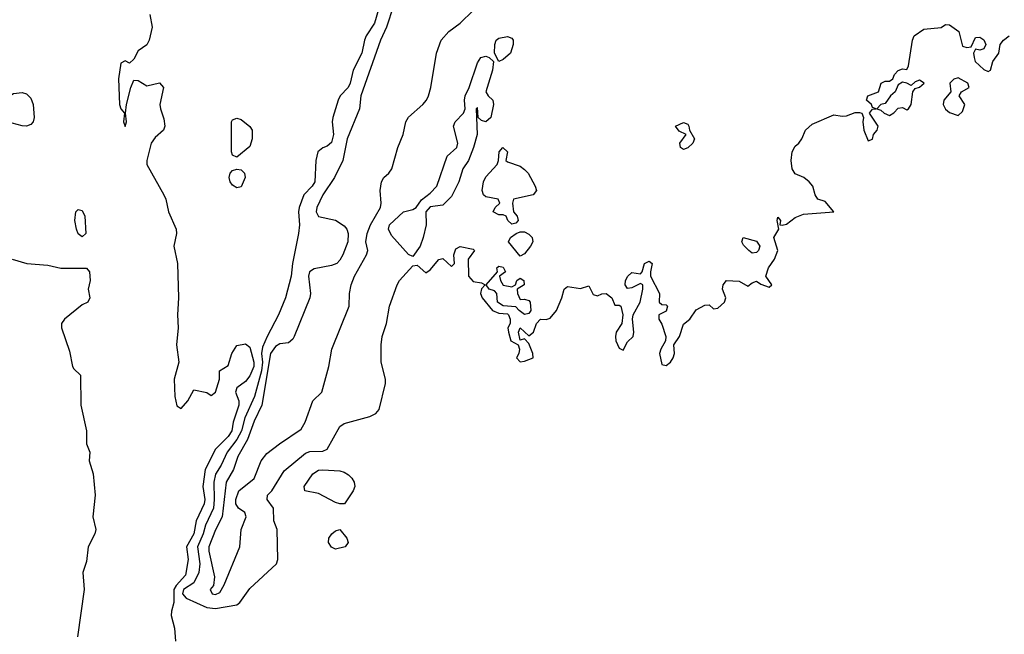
# Model space of a CAD drawing. Header units: metres. Extents: x -46681 to -43747, y -240911 to -237677.
# Tile 803 of 1056: x -45066 to -44951, y -239293 to -239222. Entities that reach past the tile are written whole.
import ezdxf

# ---------------------------------------------------------------- set-up
doc = ezdxf.new("R2010")
doc.units = ezdxf.units.M
doc.layers.add('CONTOUR_INDEX', color=1, linetype='Continuous')
doc.layers.add('CONTOUR_INTER', color=3, linetype='Continuous')

msp = doc.modelspace()

# ---------------------------------------------------------------- linework, layer by layer
at = {"layer": 'CONTOUR_INDEX', "elevation": 65}
for points in [[(-45067.04, -239230.52), (-45066.6, -239230.25), (-45065.6, -239230.11), (-45065.1, -239230.28), (-45064.6, -239230.76), (-45064.34, -239231.52), (-45064.22, -239233.02), (-45064.33, -239233.52), (-45064.6, -239233.85), (-45065.1, -239234.02), (-45065.6, -239234.01), (-45067.36, -239233.52), (-45067.63, -239233.02), (-45067.67, -239231.52), (-45067.47, -239231.02), (-45067.04, -239230.52)], [(-45059.35, -239244.02), (-45059.1, -239243.73), (-45058.6, -239243.87), (-45058.31, -239244.52), (-45058.19, -239246.52), (-45058.6, -239246.91), (-45059.1, -239246.59), (-45059.28, -239246.02), (-45059.47, -239245.02), (-45059.35, -239244.02)], [(-45066.76, -239249.52), (-45065.06, -239250.02), (-45062.6, -239250.23), (-45061.1, -239250.56), (-45058.1, -239250.57), (-45057.76, -239251.02), (-45057.7, -239252.02), (-45057.9, -239253.02), (-45057.74, -239254.02), (-45057.96, -239254.52), (-45058.6, -239254.85), (-45060.66, -239256.52), (-45061.01, -239257.02), (-45061.01, -239257.52), (-45060.1, -239260.23), (-45059.74, -239262.02), (-45059.6, -239262.3), (-45058.81, -239263.02), (-45058.79, -239266.52), (-45058.11, -239269.52), (-45058.1, -239271.02), (-45057.73, -239272.02), (-45057.81, -239273.02), (-45057.33, -239274.52), (-45057.09, -239277.02), (-45057.38, -239279.52), (-45057.04, -239281.02), (-45057.14, -239281.52), (-45057.91, -239283.02), (-45058.1, -239284.75), (-45058.55, -239286.02), (-45058.38, -239288.02), (-45059.17, -239293.52)]]:
    msp.add_lwpolyline(points, dxfattribs=at)
at = {"layer": 'CONTOUR_INTER'}
for points, elevation in [([(-45023.82, -239219.52), (-45024.59, -239222.02), (-45025.55, -239223.52), (-45025.75, -239224.02), (-45026.07, -239225.52), (-45027.05, -239227.52), (-45027.39, -239229.02), (-45027.64, -239229.52), (-45028.57, -239230.52), (-45028.8, -239231.02), (-45029.44, -239233.02), (-45029.52, -239233.52), (-45029.36, -239235.02), (-45029.6, -239235.94), (-45030.1, -239236.38), (-45030.6, -239236.57), (-45031.19, -239237.02), (-45031.42, -239238.02), (-45031.54, -239240.52), (-45031.84, -239241.02), (-45032.81, -239242.02), (-45033.33, -239243.52), (-45033.42, -239244.02), (-45033.3, -239245.52), (-45033.42, -239246.52), (-45034.13, -239250.02), (-45034.27, -239251.52), (-45034.95, -239254.02), (-45035.75, -239256.02), (-45037.08, -239258.52), (-45037.6, -239259.77), (-45037.73, -239260.52), (-45037.63, -239261.52), (-45037.75, -239262.52), (-45038.54, -239265.52), (-45039.68, -239268.02), (-45040.07, -239269.52), (-45040.59, -239270.52), (-45041.75, -239272.02), (-45042.45, -239273.52), (-45043.1, -239274.57), (-45043.3, -239275.52), (-45043.24, -239277.52), (-45043.34, -239278.52), (-45044.25, -239280.52), (-45044.51, -239281.52), (-45045.17, -239283.02), (-45044.91, -239285.02), (-45045.03, -239286.02), (-45045.6, -239287.23), (-45046.81, -239288.02), (-45046.93, -239288.52), (-45046.52, -239289.02), (-45044.1, -239290.1), (-45043.1, -239290.21), (-45040.6, -239289.8), (-45040.26, -239289.52), (-45039.1, -239287.89), (-45035.97, -239285.02), (-45035.82, -239284.52), (-45035.9, -239281.02), (-45036.3, -239280.02), (-45036.35, -239278.52), (-45037.07, -239277.52), (-45037.05, -239277.02), (-45036.55, -239276.52), (-45035.1, -239274.19), (-45032.6, -239272.13), (-45032.1, -239271.91), (-45030.6, -239271.89), (-45030.1, -239271.64), (-45028.6, -239269.03), (-45028.1, -239268.66), (-45025.1, -239267.85), (-45024.42, -239267.52), (-45024.05, -239267.02), (-45023.29, -239264.02), (-45023.28, -239263.52), (-45023.8, -239261.52), (-45023.81, -239259.52), (-45023.69, -239258.52), (-45023.17, -239257.02), (-45022.83, -239255.02), (-45021.95, -239252.52), (-45021.67, -239252.02), (-45020.1, -239250.29), (-45019.6, -239250.24), (-45018.6, -239251.13), (-45018.1, -239250.77), (-45017.1, -239249.58), (-45016.6, -239249.44), (-45015.6, -239250.37), (-45015.26, -239250.02), (-45015.34, -239249.02), (-45015.1, -239248.31), (-45014.6, -239248.04), (-45013.1, -239248.37), (-45012.95, -239248.52), (-45013.68, -239249.52), (-45013.64, -239251.52), (-45013.1, -239252.11), (-45012.1, -239252.3), (-45011.67, -239252.52), (-45012.1, -239252.98), (-45012.22, -239253.52), (-45012.04, -239254.02), (-45010.85, -239255.52), (-45010.1, -239255.8), (-45009.1, -239255.88), (-45008.96, -239256.02), (-45008.77, -239256.52), (-45008.77, -239257.02), (-45009.03, -239257.52), (-45008.98, -239258.02), (-45008.69, -239259.02), (-45007.83, -239259.52), (-45007.69, -239260.02), (-45007.75, -239260.52), (-45008.04, -239261.02), (-45007.6, -239261.47), (-45007.1, -239261.41), (-45006.1, -239261.02), (-45006.15, -239260.52), (-45006.6, -239259.35), (-45007.1, -239258.81), (-45007.6, -239258.98), (-45007.8, -239258.02), (-45007.6, -239257.54), (-45006.6, -239258.44), (-45006.07, -239258.02), (-45005.71, -239257.02), (-45005.23, -239256.52), (-45004.6, -239256.55), (-45004.1, -239256.41), (-45003.4, -239255.52), (-45002.75, -239254.02), (-45002.49, -239253.02), (-45002.1, -239252.71), (-45000.6, -239252.96), (-44999.6, -239252.62), (-44999.1, -239253.65), (-44998.6, -239253.8), (-44998.1, -239253.57), (-44997.6, -239253.53), (-44996.94, -239254.02), (-44996.6, -239254.9), (-44996.1, -239254.88), (-44995.9, -239255.02), (-44995.65, -239256.02), (-44995.77, -239257.02), (-44996.44, -239258.02), (-44996.53, -239258.52), (-44996.47, -239259.02), (-44996.1, -239259.9), (-44995.6, -239260.12), (-44995.1, -239259.14), (-44994.46, -239258.52), (-44994.37, -239258.02), (-44994.53, -239256.52), (-44994.46, -239256.02), (-44993.65, -239254.52), (-44993.32, -239253.02), (-44993.34, -239252.52), (-44993.6, -239252.38), (-44994.6, -239252.85), (-44995.1, -239252.93), (-44995.39, -239252.52), (-44995.34, -239252.02), (-44995.09, -239251.52), (-44994.6, -239251.07), (-44993.6, -239251.24), (-44993.4, -239251.02), (-44993.14, -239250.02), (-44992.6, -239249.75), (-44992.26, -239250.02), (-44992.45, -239251.02), (-44992.42, -239251.52), (-44991.39, -239253.52), (-44991.42, -239254.52), (-44991.1, -239254.79), (-44990.6, -239254.86), (-44990.45, -239255.02), (-44990.6, -239255.58), (-44991.48, -239256.02), (-44991.46, -239256.52), (-44991.1, -239257.08), (-44990.66, -239258.52), (-44990.7, -239259.02), (-44991.25, -239260.02), (-44991.37, -239260.52), (-44991.1, -239261.8), (-44990.6, -239261.91), (-44990.09, -239261.52), (-44989.78, -239261.02), (-44989.64, -239260.52), (-44989.72, -239259.52), (-44989.04, -239258.52), (-44988.6, -239257.08), (-44987.87, -239256.52), (-44987.1, -239255.41), (-44986.1, -239254.87), (-44985.6, -239254.83), (-44985.1, -239255.31), (-44984.6, -239255.24), (-44983.82, -239254.52), (-44983.67, -239254.02), (-44984.06, -239253.02), (-44983.96, -239252.52), (-44983.6, -239252.01), (-44982.1, -239252.1), (-44981.1, -239252.68), (-44980.6, -239252.27), (-44980.1, -239252.1), (-44979.6, -239252.43), (-44978.6, -239252.78), (-44978.3, -239252.52), (-44979.01, -239251.52), (-44978.7, -239250.52), (-44978, -239249.52), (-44977.6, -239248.52), (-44978.08, -239247.02), (-44977.5, -239246.02), (-44977.69, -239245.02), (-44977.6, -239244.64), (-44977.31, -239245.02), (-44977.39, -239245.52), (-44977.1, -239245.57), (-44976.6, -239245.44), (-44975.6, -239244.66), (-44974.6, -239244.28), (-44971.08, -239244.02), (-44972.1, -239242.82), (-44972.93, -239242.52), (-44973.25, -239242.02), (-44973.52, -239241.02), (-44973.94, -239240.52), (-44974.59, -239240.02), (-44975.6, -239239.58), (-44975.95, -239239.02), (-44976.06, -239238.02), (-44975.93, -239237.02), (-44975.6, -239236.37), (-44975.16, -239236.02), (-44974.83, -239235.52), (-44974.39, -239234.52), (-44973.6, -239233.8), (-44971.1, -239232.7), (-44970.1, -239232.88), (-44969.6, -239232.85), (-44968.6, -239232.43), (-44968.1, -239232.43), (-44967.82, -239232.52), (-44967.63, -239233.02), (-44967.71, -239233.52), (-44967.61, -239234.52), (-44967.1, -239235.75), (-44966.6, -239235.56), (-44966.48, -239235.02), (-44966.03, -239234.52), (-44965.94, -239234.02), (-44966.95, -239232.52), (-44966.6, -239232.07), (-44966.15, -239232.02), (-44966.6, -239231.85), (-44966.7, -239231.52), (-44967.28, -239231.02), (-44967.11, -239230.52), (-44965.88, -239230.02), (-44965.59, -239229.02), (-44965.1, -239228.81), (-44964.6, -239228.78), (-44964.22, -239228.52), (-44964.01, -239228.02), (-44963.6, -239227.56), (-44963.1, -239227.37), (-44962.6, -239227.44), (-44962.39, -239227.02), (-44961.94, -239224.02), (-44961.75, -239223.52), (-44960.6, -239222.73), (-44958.6, -239222.53), (-44958.1, -239222.18), (-44957.6, -239222.23), (-44956.52, -239223.02), (-44956.1, -239224.72), (-44955.6, -239224.87), (-44955.1, -239224.78), (-44954.6, -239223.7), (-44954.1, -239223.67), (-44953.6, -239223.97), (-44953.39, -239224.52), (-44953.6, -239225.02), (-44954.1, -239225.18), (-44954.6, -239225.07), (-44954.82, -239225.52), (-44954.76, -239226.02), (-44954.64, -239226.52), (-44953.6, -239227.44), (-44953.1, -239227.68), (-44952.83, -239227.52), (-44952.57, -239226.52), (-44951.89, -239225.52), (-44951.7, -239224.52), (-44951.32, -239224.02), (-44950.68, -239223.52)], 63), ([(-45022.37, -239220.02), (-45023.19, -239222.52), (-45023.87, -239224.02), (-45026.16, -239230.52), (-45026.33, -239232.02), (-45027.74, -239235.52), (-45028.26, -239238.02), (-45029.23, -239240.02), (-45030.59, -239242.02), (-45031.31, -239243.52), (-45031.36, -239244.02), (-45031.1, -239244.56), (-45029.1, -239244.99), (-45028.1, -239245.66), (-45027.78, -239246.02), (-45027.63, -239246.52), (-45027.7, -239247.52), (-45028.27, -239249.02), (-45028.6, -239249.64), (-45028.97, -239250.02), (-45029.6, -239250.28), (-45031.6, -239250.64), (-45032.13, -239251.02), (-45032.26, -239251.52), (-45032.04, -239253.52), (-45032.1, -239254.02), (-45033.92, -239258.52), (-45034.1, -239258.84), (-45034.6, -239259.26), (-45035.6, -239259.4), (-45036.1, -239259.68), (-45036.67, -239260.52), (-45037.71, -239266.52), (-45038.6, -239268.39), (-45039.37, -239270.52), (-45040.49, -239272.52), (-45041, -239274.02), (-45041.83, -239275.52), (-45042.3, -239279.52), (-45043.1, -239281.07), (-45043.88, -239283.02), (-45043.87, -239283.52), (-45043.2, -239286.52), (-45043.33, -239287.52), (-45043.7, -239288.02), (-45043.48, -239288.52), (-45043.1, -239288.59), (-45042.6, -239288.37), (-45042.1, -239287.44), (-45040.27, -239283.02), (-45040.11, -239281.02), (-45039.53, -239279.52), (-45039.69, -239279.02), (-45040.42, -239278.52), (-45040.74, -239278.02), (-45040.73, -239277.52), (-45040.36, -239276.52), (-45038.6, -239275.09), (-45037.77, -239273.02), (-45037.1, -239272.17), (-45035.65, -239271.02), (-45033.1, -239269.32), (-45032.64, -239268.52), (-45031.74, -239266.02), (-45030.72, -239265.02), (-45029.91, -239262.02), (-45029.54, -239260.02), (-45027.52, -239255.02), (-45027.5, -239253.52), (-45027.28, -239252.52), (-45026.9, -239251.52), (-45025.49, -239249.02), (-45025.35, -239248.52), (-45025.58, -239247.52), (-45025.44, -239246.52), (-45025.04, -239245.52), (-45023.89, -239243.52), (-45023.81, -239243.02), (-45023.93, -239241.52), (-45023.75, -239240.52), (-45023.48, -239240.02), (-45022.9, -239239.52), (-45022.54, -239239.02), (-45021.86, -239236.52), (-45021.23, -239235.02), (-45020.91, -239233.52), (-45020.6, -239232.97), (-45018.95, -239231.52), (-45018.53, -239231.02), (-45018.3, -239230.52), (-45018, -239229.52), (-45017.37, -239225.52), (-45016.81, -239224.02), (-45015.91, -239223.02), (-45014.6, -239222.04), (-45013.1, -239220.58)], 62), ([(-45050.75, -239221.02), (-45050.48, -239222.52), (-45050.8, -239224.02), (-45051.1, -239224.55), (-45052.1, -239225.28), (-45052.6, -239226.24), (-45053.1, -239226.69), (-45053.6, -239226.41), (-45054.1, -239226.68), (-45054.38, -239228.52), (-45054.26, -239231.52), (-45054.1, -239232), (-45053.7, -239232.52), (-45053.82, -239233.52), (-45053.6, -239234.06), (-45053.45, -239233.52), (-45053.56, -239232.52), (-45053.46, -239231.52), (-45052.96, -239229.52), (-45052.6, -239228.68), (-45052.1, -239228.7), (-45051.1, -239229.32), (-45049.6, -239228.97), (-45049.16, -239229.52), (-45049.57, -239231.52), (-45049.51, -239232.02), (-45049.1, -239233.2), (-45048.99, -239234.02), (-45049.16, -239234.52), (-45050.1, -239235.34), (-45050.6, -239236.02), (-45051.09, -239238.02), (-45051.09, -239238.52), (-45049.1, -239242.02), (-45048.88, -239242.52), (-45048.57, -239244.02), (-45047.67, -239246.02), (-45047.62, -239246.52), (-45047.96, -239248.02), (-45047.5, -239250.02), (-45047.4, -239254.02), (-45047.53, -239256.02), (-45047.44, -239257.52), (-45047.62, -239259.52), (-45047.36, -239261.52), (-45047.92, -239263.52), (-45047.84, -239265.52), (-45047.6, -239266.6), (-45047.1, -239266.92), (-45046.3, -239266.02), (-45045.6, -239264.73), (-45044.1, -239265.04), (-45043.6, -239265.42), (-45043.1, -239265.02), (-45042.64, -239263.52), (-45042.61, -239262.52), (-45041.6, -239261.92), (-45041.19, -239260.52), (-45040.6, -239259.57), (-45039.6, -239259.4), (-45039.1, -239259.78), (-45038.63, -239261.52), (-45038.63, -239262.02), (-45039.1, -239263.11), (-45039.6, -239263.77), (-45040.6, -239264.52), (-45040.75, -239265.02), (-45040.38, -239266.02), (-45040.38, -239266.52), (-45041.02, -239268.52), (-45041.19, -239269.52), (-45041.6, -239270.18), (-45043.1, -239271.65), (-45044.29, -239274.02), (-45044.58, -239276.02), (-45044.35, -239277.52), (-45044.4, -239278.02), (-45045.35, -239280.02), (-45045.62, -239281.52), (-45046.45, -239283.02), (-45046.29, -239284.52), (-45046.6, -239286.35), (-45047.67, -239287.52), (-45047.93, -239288.02), (-45047.95, -239289.52), (-45048.23, -239290.52), (-45048.25, -239291.02), (-45047.87, -239292.52), (-45047.74, -239294.02)], 64), ([(-45010.39, -239224.02), (-45010.1, -239223.78), (-45009.1, -239223.61), (-45008.6, -239223.8), (-45008.43, -239224.02), (-45008.42, -239224.52), (-45008.75, -239225.52), (-45009.6, -239226.26), (-45010.1, -239226.5), (-45010.6, -239225.52), (-45010.58, -239224.52), (-45010.39, -239224.02)], 63), ([(-45012.18, -239226.02), (-45011.6, -239225.9), (-45011.23, -239226.02), (-45010.71, -239226.52), (-45010.83, -239227.52), (-45011.63, -239230.02), (-45011.33, -239230.52), (-45010.8, -239231.02), (-45010.73, -239231.52), (-45011.03, -239233.02), (-45011.6, -239233.55), (-45012.1, -239233.39), (-45012.5, -239233.02), (-45012.6, -239231.88), (-45012.73, -239232.02), (-45012.62, -239235.02), (-45013.03, -239236.52), (-45013.62, -239238.02), (-45014.29, -239239.02), (-45014.77, -239240.52), (-45015.6, -239242.23), (-45016.6, -239243.22), (-45018.1, -239243.44), (-45018.58, -239244.02), (-45018.54, -239245.52), (-45018.91, -239247.02), (-45019.25, -239248.02), (-45020.1, -239249.2), (-45020.6, -239249), (-45022.6, -239246.79), (-45022.93, -239246.02), (-45022.81, -239245.52), (-45021.21, -239244.02), (-45020.1, -239243.76), (-45019.72, -239243.52), (-45019.1, -239242.62), (-45018.1, -239241.84), (-45017.31, -239241.02), (-45016.11, -239237.52), (-45014.98, -239236.52), (-45014.87, -239236.02), (-45015.37, -239234.02), (-45015.2, -239233.52), (-45014.21, -239232.52), (-45014.03, -239232.02), (-45014.11, -239231.02), (-45014.03, -239230.52), (-45013.54, -239229.52), (-45012.6, -239226.67), (-45012.18, -239226.02)], 63), ([(-44963.1, -239228.91), (-44963.6, -239229.24), (-44963.94, -239230.02), (-44964.49, -239230.52), (-44965.1, -239231.39), (-44965.6, -239231.52), (-44966.08, -239232.02), (-44965.6, -239232.16), (-44965.23, -239232.52), (-44964.6, -239232.81), (-44964.1, -239232.5), (-44963.6, -239231.95), (-44963.1, -239231.87), (-44962.6, -239232.13), (-44962.38, -239232.02), (-44962.07, -239231.52), (-44961.88, -239230.02), (-44961.6, -239229.63), (-44961.1, -239229.49), (-44960.55, -239229.02), (-44961.1, -239228.68), (-44961.6, -239228.89), (-44962.1, -239229.31), (-44962.6, -239229.01), (-44963.1, -239228.91)], 63), ([(-44956.6, -239228.41), (-44957.1, -239228.57), (-44957.57, -239229.02), (-44957.46, -239230.02), (-44958.29, -239231.02), (-44958.37, -239231.52), (-44958.1, -239232.04), (-44957.6, -239232.46), (-44956.6, -239232.8), (-44956.1, -239232.31), (-44955.82, -239231.52), (-44956.51, -239230.52), (-44956.21, -239230.02), (-44955.34, -239229.52), (-44955.48, -239229.02), (-44956.6, -239228.41)], 63), ([(-45041.22, -239233.52), (-45041.1, -239233.31), (-45040.6, -239233.09), (-45040.1, -239233.25), (-45039.1, -239234.06), (-45038.83, -239234.52), (-45038.82, -239235.52), (-45039.1, -239236.41), (-45040.6, -239237.65), (-45041.1, -239237.43), (-45041.23, -239237.02), (-45041.22, -239233.52)], 64), ([(-44989.53, -239234.02), (-44988.6, -239233.6), (-44988.1, -239233.81), (-44987.96, -239234.02), (-44987.9, -239234.52), (-44987.3, -239235.52), (-44987.52, -239236.02), (-44988.1, -239236.55), (-44988.6, -239236.75), (-44988.96, -239236.52), (-44989.03, -239236.02), (-44988.3, -239235.02), (-44989.1, -239234.63), (-44989.53, -239234.02)], 63), ([(-45009.62, -239236.52), (-45009.07, -239237.02), (-45009.29, -239238.02), (-45009.1, -239238.2), (-45007.6, -239238.69), (-45007.1, -239239.1), (-45006.69, -239239.52), (-45005.85, -239241.02), (-45005.73, -239241.52), (-45006.1, -239242.02), (-45008.4, -239242.52), (-45008.49, -239243.02), (-45008.4, -239244.02), (-45007.95, -239244.52), (-45007.84, -239245.02), (-45008.1, -239245.34), (-45008.6, -239245.44), (-45009.03, -239245.02), (-45009.23, -239244.52), (-45009.6, -239244.35), (-45010.1, -239244.36), (-45010.74, -239244.02), (-45010.54, -239243.52), (-45009.97, -239243.02), (-45010.19, -239242.52), (-45011.6, -239242.26), (-45011.89, -239242.02), (-45012.05, -239241.52), (-45011.9, -239240.52), (-45011.6, -239239.94), (-45010.29, -239238.52), (-45010.12, -239238.02), (-45010.06, -239237.02), (-45009.62, -239236.52)], 63), ([(-45041.4, -239239.52), (-45041.1, -239239.19), (-45040.6, -239239.03), (-45040.1, -239239.11), (-45039.71, -239239.52), (-45039.62, -239240.02), (-45040.1, -239241.09), (-45040.6, -239241.22), (-45041.1, -239240.9), (-45041.37, -239240.52), (-45041.5, -239240.02), (-45041.4, -239239.52)], 64), ([(-45008.06, -239246.52), (-45007.6, -239246.35), (-45007.1, -239246.35), (-45006.6, -239246.6), (-45006.21, -239247.02), (-45006.12, -239247.52), (-45006.41, -239248.02), (-45007.1, -239248.91), (-45007.6, -239249.16), (-45008.98, -239247.52), (-45008.74, -239247.02), (-45008.06, -239246.52)], 63), ([(-44981.65, -239247.02), (-44980.1, -239247.45), (-44979.71, -239248.02), (-44979.86, -239248.52), (-44980.1, -239248.74), (-44980.6, -239248.84), (-44980.98, -239248.52), (-44981.6, -239247.91), (-44981.81, -239247.52), (-44981.65, -239247.02)], 63), ([(-45010.32, -239250.52), (-45010.1, -239250.33), (-45009.6, -239250.46), (-45009.34, -239251.02), (-45010.01, -239251.52), (-45009.92, -239252.02), (-45009.6, -239252.57), (-45008.6, -239252.76), (-45008.16, -239252.52), (-45008.01, -239252.02), (-45007.6, -239251.75), (-45007.17, -239252.02), (-45007.16, -239252.52), (-45007.98, -239253.02), (-45007.93, -239253.52), (-45007.6, -239254.21), (-45007.1, -239254.18), (-45006.6, -239254.36), (-45006.46, -239254.52), (-45006.36, -239255.52), (-45006.6, -239255.85), (-45007.1, -239255.96), (-45007.74, -239255.52), (-45008.1, -239255.07), (-45009.6, -239254.95), (-45010.26, -239254.52), (-45010.34, -239253.52), (-45010.6, -239253.21), (-45011.21, -239253.02), (-45011.57, -239252.52), (-45010.25, -239251.02), (-45010.32, -239250.52)], 63), ([(-45031.74, -239274.52), (-45031.1, -239274.11), (-45030.6, -239274.08), (-45028.6, -239274.2), (-45028.1, -239274.32), (-45027.6, -239274.64), (-45027.2, -239275.02), (-45026.93, -239275.52), (-45026.88, -239276.02), (-45027.07, -239276.52), (-45028.05, -239278.02), (-45028.6, -239278.03), (-45029.1, -239277.87), (-45031.1, -239276.83), (-45032.7, -239276.52), (-45032.78, -239276.02), (-45031.74, -239274.52)], 64), ([(-45029.56, -239281.52), (-45029.1, -239281.17), (-45028.6, -239281.03), (-45027.81, -239282.02), (-45027.64, -239282.52), (-45027.98, -239283.02), (-45029.1, -239283.31), (-45029.6, -239283.07), (-45029.93, -239282.52), (-45029.91, -239282.02), (-45029.56, -239281.52)], 64)]:
    msp.add_lwpolyline(points, dxfattribs=dict(at, elevation=elevation))

doc.saveas('drawing.dxf')
